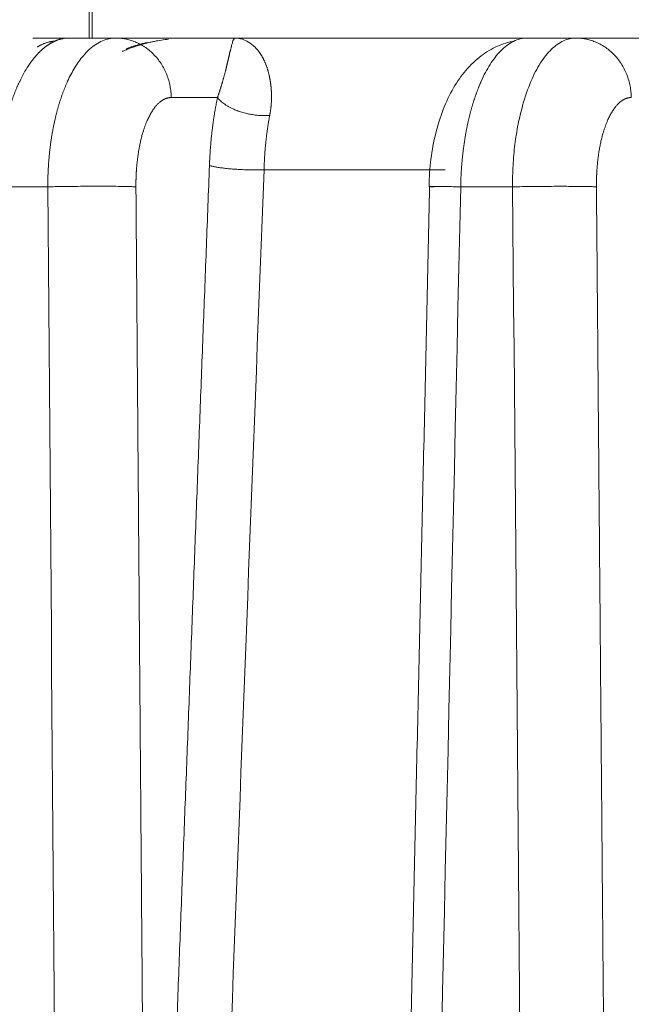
# Model space of a CAD drawing. Header units: millimetres. Extents: x 5437 to 18441, y -4466 to 3128.
# Tile 355 of 497: x 13680.41 to 13688.5, y -27.2 to -14.19. Entities that reach past the tile are written whole.
import ezdxf

# ---------------------------------------------------------------- set-up
doc = ezdxf.new("R2010")
doc.units = ezdxf.units.MM
doc.layers.add('1', color=7, linetype='Continuous', true_color=0xffffff)
doc.dimstyles.get("Standard").update_dxf_attribs({"dimtxt": 0.18, "dimasz": 0.18, "dimexe": 0.18, "dimexo": 0.0625, "dimgap": 0.09, "dimtad": 0, "dimtih": 1, "dimtoh": 1, "dimdec": 4, "dimzin": 0, "dimdsep": 46, "dimtxsty": 'Standard', "dimcen": 0.09, "dimadec": 0, "dimazin": 0, "dimtfac": 1, "dimtdec": 4, "dimtofl": 0, "dimtmove": 0, "dimatfit": 3, "dimfxl": 1, "dimtolj": 1, "dimtzin": 0, "dimarcsym": 0})

# ---------------------------------------------------------------- blocks, each defined once
blk = doc.blocks.new('*D3')
at = {"color": 0, "lineweight": -2, "transparency": 16777216}
for p, q in [((13674.147, 1169.564), (14135.36, 1169.564)), ((13833.147, -580.436), (14135.36, -580.436))]:
    blk.add_line(p, q, dxfattribs=at)
at = {"color": 0, "lineweight": 0, "transparency": 16777216}
for p, q in [((14135.18, 1089.564), (14135.18, 421.321)), ((14135.18, -500.436), (14135.18, 167.808))]:
    blk.add_line(p, q, dxfattribs=at)
at = {"color": 0, "lineweight": 20, "transparency": 16777216}
for points in [[(14121.847, 1089.564), (14148.514, 1089.564), (14135.18, 1169.564)], [(14121.847, -500.436), (14148.514, -500.436), (14135.18, -580.436)]]:
    blk.add_solid(points, dxfattribs=at)
at = {"layer": 'Defpoints', "color": 0, "lineweight": 20, "transparency": 16777216}
for p in [(13674.085, 1169.564), (13833.085, -580.436), (14135.18, -580.436)]:
    blk.add_point(p, dxfattribs=at)
at = {"color": 0, "lineweight": 20, "transparency": 16777216, "insert": (14135.18, 294.564), "char_height": 80, "attachment_point": 5, "rotation": 270}
blk.add_mtext('\\A1;1750', dxfattribs=at)
blk = doc.blocks.new('*D4')
at = {"color": 0, "lineweight": -2, "transparency": 16777216}
for p, q in [((13346.81, 234.502), (13346.81, -825.635)), ((13857.587, -64.498), (13857.587, -825.635))]:
    blk.add_line(p, q, dxfattribs=at)
at = {"color": 0, "lineweight": 0, "transparency": 16777216}
for p, q in [((13426.81, -825.455), (13508.775, -825.455)), ((13777.587, -825.455), (13695.622, -825.455))]:
    blk.add_line(p, q, dxfattribs=at)
at = {"color": 0, "lineweight": 20, "transparency": 16777216}
for points in [[(13426.81, -812.121), (13426.81, -838.788), (13346.81, -825.455)], [(13777.587, -812.121), (13777.587, -838.788), (13857.587, -825.455)]]:
    blk.add_solid(points, dxfattribs=at)
at = {"layer": 'Defpoints', "color": 0, "lineweight": 20, "transparency": 16777216}
for p in [(13346.81, 234.564), (13857.587, -64.436), (13346.81, -825.455)]:
    blk.add_point(p, dxfattribs=at)
at = {"color": 0, "lineweight": 20, "transparency": 16777216, "insert": (13602.199, -825.455), "char_height": 80, "attachment_point": 5}
blk.add_mtext('\\A1;515', dxfattribs=at)

msp = doc.modelspace()

# ---------------------------------------------------------------- linework, layer by layer
at = {"layer": '1', "color": 0, "lineweight": 20}
for p, q in [((13681.32871, -13.93567), (13681.32871, -14.43566)), ((13681.36754, -14.43566), (13681.36754, -13.93567)), ((13680.58508, -14.43566), (13681.0165, -14.43566)), ((13681.06145, -14.43566), (13681.68005, -14.43566)), ((13681.68005, -14.43566), (13683.25544, -14.43566)), ((13683.25544, -14.43566), (13687.2249, -14.43566)), ((13687.11911, -14.43566), (13687.76239, -14.43566)), ((13687.76239, -14.43566), (13689.32107, -14.43566)), ((13683.02543, -15.2217), (13682.41371, -15.2217)), ((13686.03619, -16.17461), (13683.64023, -16.17461)), ((13680.78185, -16.40076), (13680.12139, -16.40076)), ((13686.92666, -16.40076), (13686.24027, -16.40076))]:
    msp.add_line(p, q, dxfattribs=at)
for points, degree, knots in [([(13681.06145, -14.43566), (13681.05798, -14.43569), (13681.05105, -14.43574), (13681.04069, -14.43613), (13681.03039, -14.43675), (13681.02014, -14.43762), (13681.00995, -14.43872), (13680.99982, -14.44007), (13680.98974, -14.44164), (13680.97973, -14.44344), (13680.96978, -14.44546), (13680.9599, -14.4477), (13680.95008, -14.45015), (13680.94033, -14.45281), (13680.93064, -14.45568), (13680.92102, -14.45875), (13680.91147, -14.46202), (13680.90199, -14.46548), (13680.89259, -14.46913), (13680.88325, -14.47297), (13680.87398, -14.47699), (13680.86479, -14.48119), (13680.85567, -14.48556), (13680.84663, -14.49009), (13680.83766, -14.4948), (13680.82876, -14.49967), (13680.81994, -14.50469), (13680.8112, -14.50987), (13680.80254, -14.5152), (13680.79395, -14.52067), (13680.78544, -14.52629), (13680.777, -14.53204), (13680.76865, -14.53793), (13680.76037, -14.54395), (13680.75218, -14.5501), (13680.74406, -14.55637), (13680.73602, -14.56276), (13680.72806, -14.56927), (13680.72018, -14.57588), (13680.71238, -14.58261), (13680.70466, -14.58944), (13680.69702, -14.59638), (13680.68946, -14.60341), (13680.68198, -14.61054), (13680.67458, -14.61775), (13680.66725, -14.62506), (13680.66001, -14.63245), (13680.65285, -14.63992), (13680.64576, -14.64747), (13680.63876, -14.65509), (13680.63183, -14.66279), (13680.62499, -14.67055), (13680.61822, -14.67838), (13680.61153, -14.68626), (13680.60491, -14.69421), (13680.59838, -14.70221), (13680.59192, -14.71027), (13680.58554, -14.71837), (13680.57924, -14.72652), (13680.57301, -14.73471), (13680.56686, -14.74295), (13680.56078, -14.75122), (13680.55478, -14.75953), (13680.54886, -14.76786), (13680.54301, -14.77623), (13680.53723, -14.78462), (13680.53152, -14.79304), (13680.52776, -14.7987), (13680.52588, -14.80152)], 3, [0, 0, 0, 0, 0.01834833, 0.03659828, 0.05474986, 0.07280307, 0.0907579, 0.10861436, 0.12637245, 0.14403217, 0.16159351, 0.17905647, 0.19642107, 0.21368729, 0.23085514, 0.24792461, 0.26489571, 0.28176844, 0.2985428, 0.31521879, 0.3317964, 0.34827565, 0.36465652, 0.38093903, 0.39712316, 0.41320893, 0.42919633, 0.44508536, 0.46087602, 0.47656832, 0.49216225, 0.50765782, 0.52305503, 0.53835387, 0.55355435, 0.56865647, 0.58366023, 0.59856564, 0.61337269, 0.62808138, 0.64269172, 0.6572037, 0.67161734, 0.68593262, 0.70014956, 0.71426815, 0.72828839, 0.7422103, 0.75603386, 0.76975909, 0.78338597, 0.79691453, 0.81034475, 0.82367664, 0.83691021, 0.85004544, 0.86308236, 0.87602096, 0.88886124, 0.9016032, 0.91424686, 0.92679221, 0.93923925, 0.95158799, 0.96383843, 0.97599058, 0.98804443, 1, 1, 1, 1]), ([(13681.3348, -14.58398), (13681.3888, -14.53516), (13681.44541, -14.49797), (13681.56135, -14.44822), (13681.62068, -14.43566), (13681.68005, -14.43566)], 3, [0, 0, 0, 0, 0.5, 0.5, 1, 1, 1, 1]), ([(13682.19136, -14.47938), (13682.18363, -14.48094), (13682.16827, -14.48405), (13682.14545, -14.48901), (13682.12297, -14.49411), (13682.10086, -14.4994), (13682.0791, -14.50484), (13682.0577, -14.51043), (13682.03665, -14.51617), (13682.01597, -14.52204), (13681.99564, -14.52804), (13681.97567, -14.53416), (13681.95606, -14.54039), (13681.9368, -14.54672), (13681.9179, -14.55315), (13681.89936, -14.55967), (13681.88117, -14.56628), (13681.86334, -14.57296), (13681.84586, -14.5797), (13681.82873, -14.58651), (13681.81195, -14.59338), (13681.79552, -14.60029), (13681.77944, -14.60724), (13681.76886, -14.61196), (13681.76362, -14.6143)], 3, [0, 0, 0, 0, 0.05268619, 0.10468254, 0.1559892, 0.20660631, 0.25653399, 0.30577242, 0.35432174, 0.40218211, 0.44935372, 0.49583673, 0.54163133, 0.58673771, 0.63115609, 0.67488667, 0.71792968, 0.76028536, 0.80195394, 0.84293568, 0.88323087, 0.92283978, 0.96176272, 1, 1, 1, 1]), ([(13681.8189, -14.57625), (13681.82588, -14.57372), (13681.83995, -14.56862), (13681.86132, -14.5612), (13681.88307, -14.55389), (13681.90521, -14.54671), (13681.92773, -14.53967), (13681.95064, -14.53278), (13681.97393, -14.52605), (13681.99761, -14.51949), (13682.02167, -14.51309), (13682.04612, -14.50689), (13682.07095, -14.50086), (13682.08766, -14.49705), (13682.09607, -14.49513)], 3, [0, 0, 0, 0, 0.07726022, 0.15562188, 0.23508594, 0.31565329, 0.39732478, 0.48010117, 0.56398321, 0.64897156, 0.73506686, 0.82226968, 0.91058056, 1, 1, 1, 1]), ([(13683.52581, -14.56133), (13683.52829, -14.56389), (13683.53322, -14.56899), (13683.54049, -14.57689), (13683.5476, -14.58492), (13683.55456, -14.59309), (13683.56135, -14.60138), (13683.56799, -14.6098), (13683.57446, -14.61833), (13683.58077, -14.62696), (13683.58692, -14.6357), (13683.59291, -14.64452), (13683.5968, -14.65055), (13683.59874, -14.65353)], 3, [0, 0, 0, 0, 0.09727364, 0.19327108, 0.28799326, 0.38144118, 0.47361592, 0.56451867, 0.65415068, 0.74251331, 0.82960802, 0.91543636, 1, 1, 1, 1]), ([(13686.95074, -14.47398), (13686.87224, -14.48936), (13686.71675, -14.5373), (13686.42036, -14.71654), (13686.11068, -15.08434), (13685.8841, -15.69809), (13685.82424, -16.14965), (13685.8214, -16.3969)], 3, [0, 0, 0, 0, 0.10332119, 0.21546838, 0.4583067, 0.7206436, 1, 1, 1, 1]), ([(13687.11911, -14.43566), (13687.05777, -14.43566), (13686.99647, -14.45068), (13686.87693, -14.51006), (13686.8187, -14.55442), (13686.76344, -14.61248)], 3, [0, 0, 0, 0, 0.5, 0.5, 1, 1, 1, 1]), ([(13687.44027, -14.58444), (13687.4909, -14.53547), (13687.54379, -14.49816), (13687.65191, -14.44826), (13687.70714, -14.43566), (13687.76239, -14.43566)], 3, [0, 0, 0, 0, 0.5, 0.5, 1, 1, 1, 1]), ([(13681.04379, -15.00704), (13681.07334, -14.94119), (13681.10541, -14.88009), (13681.17386, -14.76861), (13681.21024, -14.71823), (13681.24833, -14.6737)], 3, [0, 0, 0, 0, 0.5, 0.5, 1, 1, 1, 1]), ([(13683.16991, -14.70671), (13683.17064, -14.70356), (13683.1721, -14.69721), (13683.17426, -14.68787), (13683.17641, -14.67857), (13683.17855, -14.66934), (13683.18068, -14.66017), (13683.18279, -14.65107), (13683.18489, -14.64206), (13683.18698, -14.63313), (13683.18905, -14.6243), (13683.1911, -14.61557), (13683.19313, -14.60693), (13683.19446, -14.60134), (13683.19512, -14.59852)], 3, [0, 0, 0, 0, 0.0757458, 0.15286684, 0.23136458, 0.31124038, 0.39249553, 0.47513128, 0.55914878, 0.64454917, 0.73133349, 0.81950277, 0.90905797, 1, 1, 1, 1]), ([(13683.59874, -14.65353), (13683.60071, -14.65666), (13683.60465, -14.66287), (13683.61042, -14.67245), (13683.61607, -14.68216), (13683.62159, -14.69201), (13683.62697, -14.70199), (13683.63223, -14.71211), (13683.63735, -14.72237), (13683.64233, -14.73275), (13683.64719, -14.74325), (13683.65191, -14.75388), (13683.65651, -14.76462), (13683.66096, -14.77549), (13683.66529, -14.78645), (13683.66809, -14.7939), (13683.66948, -14.79761)], 3, [0, 0, 0, 0, 0.07572146, 0.15077432, 0.22516042, 0.29888168, 0.37194006, 0.44433762, 0.5160765, 0.58715887, 0.65758703, 0.72736332, 0.7964902, 0.86497018, 0.93280588, 1, 1, 1, 1]), ([(13686.76344, -14.61248), (13686.71615, -14.66085), (13686.67092, -14.71872), (13686.58609, -14.85165), (13686.54649, -14.92671), (13686.51037, -15.00919)], 3, [0, 0, 0, 0, 0.5, 0.5, 1, 1, 1, 1]), ([(13687.16917, -15.00831), (13687.20726, -14.91774), (13687.24949, -14.83614), (13687.34049, -14.69396), (13687.38925, -14.63338), (13687.44027, -14.58444)], 3, [0, 0, 0, 0, 0.5, 0.5, 1, 1, 1, 1]), ([(13683.14096, -14.82962), (13683.14186, -14.82596), (13683.14366, -14.81861), (13683.14628, -14.80781), (13683.14885, -14.79711), (13683.15136, -14.78654), (13683.15383, -14.77609), (13683.15625, -14.76577), (13683.15863, -14.75558), (13683.16096, -14.74553), (13683.16326, -14.7356), (13683.16551, -14.72581), (13683.16774, -14.71615), (13683.16919, -14.70986), (13683.16991, -14.70671)], 3, [0, 0, 0, 0, 0.07976322, 0.1601685, 0.24121806, 0.32291408, 0.40525869, 0.48825397, 0.57190195, 0.6562046, 0.74116386, 0.82678162, 0.91305973, 1, 1, 1, 1]), ([(13683.66948, -14.79761), (13683.6709, -14.80149), (13683.67373, -14.80922), (13683.67783, -14.82108), (13683.68182, -14.83308), (13683.68567, -14.84524), (13683.68941, -14.85756), (13683.69302, -14.87003), (13683.69651, -14.88265), (13683.69987, -14.89543), (13683.70311, -14.90835), (13683.70623, -14.92142), (13683.70923, -14.93464), (13683.71211, -14.94799), (13683.71394, -14.95705), (13683.71485, -14.96156)], 3, [0, 0, 0, 0, 0.07966292, 0.15885437, 0.23757818, 0.31583829, 0.39363868, 0.47098344, 0.54787673, 0.6243228, 0.700326, 0.77589076, 0.85102159, 0.9257231, 1, 1, 1, 1]), ([(13683.09004, -15.01927), (13683.09124, -15.01518), (13683.09365, -15.00694), (13683.09716, -14.99475), (13683.10062, -14.98258), (13683.10404, -14.97046), (13683.1074, -14.95838), (13683.11071, -14.94635), (13683.11396, -14.93438), (13683.11717, -14.92246), (13683.12032, -14.9106), (13683.12343, -14.8988), (13683.12648, -14.88707), (13683.12948, -14.87541), (13683.13243, -14.86382), (13683.13533, -14.85231), (13683.13819, -14.84087), (13683.14003, -14.83338), (13683.14096, -14.82962)], 3, [0, 0, 0, 0, 0.05672473, 0.11420337, 0.17243982, 0.23143781, 0.29120095, 0.35173271, 0.41303641, 0.47511526, 0.53797237, 0.60161069, 0.66603311, 0.73124238, 0.79724118, 0.86403208, 0.93161755, 1, 1, 1, 1]), ([(13680.41001, -15.0078), (13680.40759, -15.01288), (13680.40276, -15.02303), (13680.39561, -15.03846), (13680.38853, -15.05403), (13680.38154, -15.06974), (13680.37464, -15.08559), (13680.36783, -15.10158), (13680.36109, -15.1177), (13680.35445, -15.13396), (13680.3479, -15.15035), (13680.34143, -15.16686), (13680.33505, -15.18351), (13680.32876, -15.20027), (13680.32255, -15.21716), (13680.31644, -15.23417), (13680.31042, -15.25129), (13680.30449, -15.26852), (13680.29865, -15.28587), (13680.2929, -15.30333), (13680.28725, -15.32089), (13680.28168, -15.33856), (13680.27621, -15.35632), (13680.27083, -15.37419), (13680.26555, -15.39215), (13680.26035, -15.41021), (13680.25526, -15.42836), (13680.25025, -15.4466), (13680.24534, -15.46493), (13680.24052, -15.48334), (13680.2358, -15.50183), (13680.23118, -15.5204), (13680.22664, -15.53905), (13680.22221, -15.55778), (13680.21787, -15.57657), (13680.21362, -15.59544), (13680.20947, -15.61437), (13680.20541, -15.63337), (13680.20145, -15.65244), (13680.19759, -15.67156), (13680.19382, -15.69074), (13680.19015, -15.70998), (13680.18658, -15.72927), (13680.1831, -15.74861), (13680.17971, -15.768), (13680.17642, -15.78744), (13680.17323, -15.80692), (13680.17013, -15.82644), (13680.16713, -15.846), (13680.16423, -15.8656), (13680.16142, -15.88524), (13680.15871, -15.9049), (13680.15609, -15.9246), (13680.15356, -15.94432), (13680.15114, -15.96408), (13680.1488, -15.98385), (13680.14657, -16.00365), (13680.14442, -16.02346), (13680.14237, -16.0433), (13680.14042, -16.06314), (13680.13856, -16.083), (13680.13679, -16.10287), (13680.13512, -16.12275), (13680.13354, -16.14264), (13680.13205, -16.16253), (13680.13066, -16.18242), (13680.12936, -16.20231), (13680.12815, -16.2222), (13680.12703, -16.24208), (13680.12601, -16.26196), (13680.12507, -16.28183), (13680.12423, -16.30168), (13680.12348, -16.32153), (13680.12282, -16.34136), (13680.12225, -16.36118), (13680.12176, -16.38097), (13680.12151, -16.39417), (13680.12139, -16.40076)], 3, [0, 0, 0, 0, 0.0139688, 0.02792012, 0.04185398, 0.05577039, 0.06966936, 0.0835509, 0.09741502, 0.11126174, 0.12509106, 0.138903, 0.15269756, 0.16647477, 0.18023463, 0.19397715, 0.20770234, 0.22141023, 0.23510081, 0.24877411, 0.26243012, 0.27606888, 0.28969038, 0.30329465, 0.31688168, 0.33045151, 0.34400413, 0.35753956, 0.37105781, 0.3845589, 0.39804284, 0.41150964, 0.42495932, 0.43839189, 0.45180735, 0.46520573, 0.47858704, 0.49195129, 0.50529849, 0.51862866, 0.53194181, 0.54523796, 0.55851711, 0.57177929, 0.5850245, 0.59825277, 0.61146409, 0.6246585, 0.63783599, 0.65099659, 0.66414031, 0.67726717, 0.69037717, 0.70347033, 0.71654668, 0.72960621, 0.74264895, 0.75567491, 0.76868411, 0.78167655, 0.79465227, 0.80761126, 0.82055354, 0.83347914, 0.84638806, 0.85928032, 0.87215594, 0.88501492, 0.89785729, 0.91068306, 0.92349225, 0.93628487, 0.94906094, 0.96182047, 0.97456348, 0.98728999, 1, 1, 1, 1]), ([(13680.84484, -15.66946), (13680.84608, -15.66269), (13680.84855, -15.64913), (13680.85239, -15.62888), (13680.85634, -15.60867), (13680.86041, -15.58851), (13680.86459, -15.56841), (13680.86888, -15.54836), (13680.87329, -15.52837), (13680.87781, -15.50844), (13680.88245, -15.48858), (13680.88721, -15.46879), (13680.89208, -15.44907), (13680.89707, -15.42942), (13680.90217, -15.40986), (13680.90739, -15.39038), (13680.91272, -15.37099), (13680.91818, -15.35168), (13680.92374, -15.33248), (13680.92943, -15.31336), (13680.93523, -15.29435), (13680.94115, -15.27545), (13680.94718, -15.25665), (13680.95333, -15.23797), (13680.9596, -15.2194), (13680.96598, -15.20095), (13680.97248, -15.18262), (13680.97909, -15.16443), (13680.98582, -15.14636), (13680.99267, -15.12843), (13680.99963, -15.11063), (13681.0067, -15.09298), (13681.01389, -15.07547), (13681.02119, -15.05812), (13681.02861, -15.04092), (13681.03613, -15.02386), (13681.04124, -15.01265), (13681.04379, -15.00704)], 3, [0, 0, 0, 0, 0.02733359, 0.05473976, 0.08221853, 0.10976992, 0.13739396, 0.16509067, 0.19286006, 0.22070217, 0.24861702, 0.27660462, 0.304665, 0.33279818, 0.36100418, 0.38928303, 0.41763473, 0.44605932, 0.47455682, 0.50312723, 0.53177059, 0.56048691, 0.58927622, 0.61813852, 0.64707385, 0.67608221, 0.70516364, 0.73431814, 0.76354573, 0.79284644, 0.82222027, 0.85166726, 0.88118741, 0.91078074, 0.94044727, 0.97018702, 1, 1, 1, 1]), ([(13683.02543, -15.2217), (13683.02673, -15.21795), (13683.02934, -15.21039), (13683.03318, -15.19915), (13683.03699, -15.1879), (13683.04077, -15.17663), (13683.04451, -15.16536), (13683.04823, -15.15408), (13683.05191, -15.1428), (13683.05555, -15.13151), (13683.05916, -15.12023), (13683.06274, -15.10896), (13683.06628, -15.09769), (13683.06979, -15.08643), (13683.07326, -15.07518), (13683.0767, -15.06395), (13683.08009, -15.05273), (13683.08345, -15.04153), (13683.08678, -15.03034), (13683.08895, -15.02298), (13683.09004, -15.01927)], 3, [0, 0, 0, 0, 0.04942115, 0.0995266, 0.15032446, 0.2018225, 0.25402818, 0.30694867, 0.36059083, 0.41496126, 0.47006631, 0.52591207, 0.58250438, 0.63984887, 0.69795094, 0.75681578, 0.8164484, 0.87685358, 0.93803597, 1, 1, 1, 1]), ([(13683.71485, -14.96156), (13683.71562, -14.9655), (13683.71716, -14.97335), (13683.71934, -14.98527), (13683.72141, -14.99723), (13683.72338, -15.00925), (13683.72523, -15.02131), (13683.72697, -15.03342), (13683.7286, -15.04558), (13683.73011, -15.05777), (13683.73152, -15.07001), (13683.7328, -15.08228), (13683.73398, -15.09459), (13683.73504, -15.10693), (13683.73598, -15.11929), (13683.73681, -15.13169), (13683.73752, -15.14412), (13683.73811, -15.15657), (13683.73858, -15.16904), (13683.73894, -15.18153), (13683.73918, -15.19403), (13683.7393, -15.20656), (13683.7393, -15.21909), (13683.73917, -15.23164), (13683.73893, -15.2442), (13683.73856, -15.25677), (13683.73807, -15.26934), (13683.73746, -15.28192), (13683.73672, -15.2945), (13683.73586, -15.30708), (13683.73488, -15.31966), (13683.73376, -15.33224), (13683.73253, -15.34481), (13683.73116, -15.35737), (13683.72967, -15.36993), (13683.72804, -15.38248), (13683.72629, -15.39501), (13683.72441, -15.40754), (13683.7224, -15.42005), (13683.72025, -15.43254), (13683.71799, -15.44501), (13683.71636, -15.45336), (13683.71554, -15.45751)], 3, [0, 0, 0, 0, 0.02985015, 0.05942143, 0.08871559, 0.11773441, 0.14647975, 0.17495351, 0.20315767, 0.23109425, 0.25876535, 0.28617313, 0.31331983, 0.34020775, 0.36683926, 0.39321681, 0.41934294, 0.44522023, 0.47085138, 0.49623917, 0.52138644, 0.54629613, 0.57097129, 0.59541503, 0.61963057, 0.64362124, 0.66739044, 0.69094169, 0.71427861, 0.73740493, 0.76032447, 0.78304117, 0.80555909, 0.82788238, 0.85001533, 0.87196232, 0.89372787, 0.9153166, 0.93673326, 0.9579827, 0.97906992, 1, 1, 1, 1]), ([(13686.51037, -15.00919), (13686.50815, -15.0142), (13686.5037, -15.02421), (13686.49711, -15.03943), (13686.4906, -15.05478), (13686.48416, -15.07028), (13686.47779, -15.08592), (13686.4715, -15.1017), (13686.46529, -15.11761), (13686.45915, -15.13367), (13686.45309, -15.14985), (13686.44711, -15.16617), (13686.44121, -15.18261), (13686.43538, -15.19919), (13686.42964, -15.21588), (13686.42397, -15.2327), (13686.41839, -15.24964), (13686.41288, -15.2667), (13686.40746, -15.28387), (13686.40212, -15.30116), (13686.39686, -15.31856), (13686.39168, -15.33606), (13686.38658, -15.35368), (13686.38157, -15.37139), (13686.37664, -15.38921), (13686.3718, -15.40713), (13686.36704, -15.42515), (13686.36237, -15.44326), (13686.35777, -15.46147), (13686.35327, -15.47976), (13686.34885, -15.49815), (13686.34451, -15.51662), (13686.34027, -15.53517), (13686.3361, -15.55381), (13686.33203, -15.57253), (13686.32804, -15.59132), (13686.32414, -15.61019), (13686.32032, -15.62913), (13686.31659, -15.64814), (13686.31295, -15.66722), (13686.3094, -15.68637), (13686.30593, -15.70558), (13686.30255, -15.72485), (13686.29926, -15.74418), (13686.29606, -15.76356), (13686.29295, -15.783), (13686.28992, -15.8025), (13686.28699, -15.82204), (13686.28414, -15.84163), (13686.28138, -15.86127), (13686.27871, -15.88095), (13686.27613, -15.90068), (13686.27363, -15.92044), (13686.27123, -15.94024), (13686.26891, -15.96007), (13686.26668, -15.97993), (13686.26455, -15.99983), (13686.26249, -16.01975), (13686.26053, -16.0397), (13686.25866, -16.05967), (13686.25687, -16.07967), (13686.25518, -16.09968), (13686.25357, -16.11971), (13686.25205, -16.13976), (13686.25062, -16.15982), (13686.24927, -16.17989), (13686.24802, -16.19996), (13686.24685, -16.22005), (13686.24577, -16.24014), (13686.24478, -16.26023), (13686.24387, -16.28032), (13686.24305, -16.30041), (13686.24232, -16.32049), (13686.24167, -16.34057), (13686.24112, -16.36064), (13686.24064, -16.3807), (13686.24039, -16.39408), (13686.24027, -16.40076)], 3, [0, 0, 0, 0, 0.01376106, 0.02751047, 0.04124824, 0.05497437, 0.06868887, 0.08239173, 0.09608296, 0.10976257, 0.12343055, 0.13708691, 0.15073166, 0.1643648, 0.17798632, 0.19159624, 0.20519456, 0.21878128, 0.2323564, 0.24591993, 0.25947188, 0.27301224, 0.28654101, 0.30005821, 0.31356384, 0.32705789, 0.34054038, 0.3540113, 0.36747067, 0.38091848, 0.39435473, 0.40777944, 0.4211926, 0.43459422, 0.4479843, 0.46136285, 0.47472987, 0.48808536, 0.50142932, 0.51476177, 0.52808271, 0.54139213, 0.55469004, 0.56797645, 0.58125136, 0.59451478, 0.6077667, 0.62100713, 0.63423608, 0.64745354, 0.66065954, 0.67385405, 0.6870371, 0.70020868, 0.71336881, 0.72651747, 0.73965468, 0.75278045, 0.76589477, 0.77899764, 0.79208908, 0.80516909, 0.81823767, 0.83129482, 0.84434055, 0.85737487, 0.87039777, 0.88340926, 0.89640935, 0.90939804, 0.92237533, 0.93534123, 0.94829574, 0.96123887, 0.97417062, 0.987091, 1, 1, 1, 1]), ([(13682.41371, -15.2217), (13682.34869, -15.2216), (13682.28437, -15.24868), (13682.22351, -15.30182), (13682.11113, -15.45759), (13682.0263, -15.69765), (13681.99243, -15.83698), (13681.96161, -16.03449), (13681.94924, -16.24394), (13681.94733, -16.2961), (13681.94657, -16.34835), (13681.94697, -16.40076)], 5, [0, 0, 0, 0, 0, 0, 0.43351524, 0.43351524, 0.43351524, 0.86109378, 0.86109378, 0.86109378, 1, 1, 1, 1, 1, 1]), ([(13686.92666, -16.40076), (13686.92543, -16.30576), (13686.92738, -16.21089), (13686.93754, -16.02329), (13686.94575, -15.93058), (13686.96825, -15.74918), (13686.98254, -15.66051), (13687.01685, -15.48899), (13687.03687, -15.40616), (13687.05954, -15.32708)], 3, [0, 0, 0, 0, 0.25, 0.25, 0.5, 0.5, 0.75, 0.75, 1, 1, 1, 1]), ([(13688.49605, -15.2217), (13688.43153, -15.22161), (13688.36773, -15.24883), (13688.30748, -15.30214), (13688.19589, -15.45899), (13688.11211, -15.69996), (13688.07873, -15.8402), (13688.04868, -16.03767), (13688.03685, -16.24661), (13688.03507, -16.29789), (13688.03439, -16.34925), (13688.03481, -16.40076)], 5, [0, 0, 0, 0, 0, 0, 0.43243586, 0.43243586, 0.43243586, 0.86272435, 0.86272435, 0.86272435, 1, 1, 1, 1, 1, 1]), ([(13683.71554, -15.45751), (13683.71432, -15.46399), (13683.71188, -15.47694), (13683.70833, -15.49651), (13683.70486, -15.51616), (13683.70148, -15.53589), (13683.69819, -15.55571), (13683.69498, -15.5756), (13683.69187, -15.59558), (13683.68884, -15.61562), (13683.6859, -15.63574), (13683.68305, -15.65592), (13683.68028, -15.67617), (13683.67761, -15.69649), (13683.67502, -15.71686), (13683.67252, -15.73729), (13683.67011, -15.75777), (13683.66779, -15.77831), (13683.66555, -15.79889), (13683.6634, -15.81952), (13683.66135, -15.84019), (13683.65937, -15.8609), (13683.65749, -15.88165), (13683.6557, -15.90244), (13683.65399, -15.92325), (13683.65237, -15.9441), (13683.65083, -15.96497), (13683.64938, -15.98587), (13683.64802, -16.00679), (13683.64675, -16.02773), (13683.64556, -16.04868), (13683.64445, -16.06965), (13683.64344, -16.09062), (13683.6425, -16.11161), (13683.64166, -16.1326), (13683.64089, -16.1536), (13683.64045, -16.16761), (13683.64023, -16.17461)], 3, [0, 0, 0, 0, 0.02934688, 0.05864715, 0.08790088, 0.11710817, 0.14626911, 0.17538378, 0.20445227, 0.23347467, 0.26245107, 0.29138157, 0.32026624, 0.34910519, 0.3778985, 0.40664628, 0.4353486, 0.46400557, 0.49261728, 0.52118383, 0.54970531, 0.57818181, 0.60661344, 0.63500029, 0.66334247, 0.69164006, 0.71989317, 0.7481019, 0.77626634, 0.80438661, 0.83246279, 0.860495, 0.88848333, 0.9164279, 0.94432879, 0.97218613, 1, 1, 1, 1]), ([(13680.78185, -16.40076), (13680.78186, -16.39294), (13680.78187, -16.37727), (13680.78205, -16.35376), (13680.78235, -16.33021), (13680.78277, -16.30662), (13680.78332, -16.283), (13680.784, -16.25935), (13680.78481, -16.23567), (13680.78576, -16.21198), (13680.78683, -16.18826), (13680.78803, -16.16453), (13680.78937, -16.14079), (13680.79083, -16.11703), (13680.79244, -16.09328), (13680.79417, -16.06952), (13680.79605, -16.04577), (13680.79805, -16.02203), (13680.8002, -15.99829), (13680.80248, -15.97457), (13680.8049, -15.95087), (13680.80746, -15.9272), (13680.81015, -15.90355), (13680.81299, -15.87993), (13680.81596, -15.85634), (13680.81908, -15.8328), (13680.82233, -15.80929), (13680.82573, -15.78584), (13680.82926, -15.76244), (13680.83294, -15.73909), (13680.83676, -15.7158), (13680.84072, -15.69257), (13680.84347, -15.67717), (13680.84484, -15.66946)], 3, [0, 0, 0, 0, 0.0312284, 0.06252502, 0.0938899, 0.12532309, 0.15682464, 0.18839459, 0.22003298, 0.25173986, 0.28351528, 0.31535928, 0.3472719, 0.37925319, 0.41130319, 0.44342194, 0.47560949, 0.50786587, 0.54019114, 0.57258532, 0.60504847, 0.63758063, 0.67018182, 0.70285211, 0.73559151, 0.76840009, 0.80127786, 0.83422489, 0.86724119, 0.90032682, 0.9334818, 0.96670618, 1, 1, 1, 1])]:
    msp.add_open_spline(points, degree=degree, knots=knots, dxfattribs=at)
for points, degree in [([(13680.88205, -14.47354), (13680.74945, -14.48771), (13680.64331, -14.55398)], 2), ([(13682.37867, -14.45026), (13682.31566, -14.4574), (13682.25312, -14.46714), (13682.19136, -14.47938)], 3), ([(13683.19512, -14.59852), (13683.20259, -14.57286), (13683.20818, -14.5499), (13683.21231, -14.52992)], 3), ([(13683.21231, -14.52992), (13683.21933, -14.50785), (13683.22457, -14.48942), (13683.22863, -14.47492)], 3), ([(13683.22863, -14.47492), (13683.24008, -14.44897), (13683.24776, -14.43566), (13683.25544, -14.43566)], 3), ([(13683.25544, -14.43566), (13683.28856, -14.43566), (13683.32204, -14.44122), (13683.35627, -14.4523)], 3), ([(13683.35627, -14.4523), (13683.38181, -14.46098), (13683.4078, -14.47305), (13683.43442, -14.48845)], 3), ([(13683.43442, -14.48845), (13683.46381, -14.50764), (13683.49416, -14.532), (13683.52581, -14.56133)], 3), ([(13681.24833, -14.6737), (13681.27626, -14.64048), (13681.30515, -14.61051), (13681.3348, -14.58398)], 3), ([(13680.52588, -14.80152), (13680.4843, -14.86348), (13680.44548, -14.93254), (13680.41001, -15.0078)], 3), ([(13687.05954, -15.32708), (13687.09077, -15.21209), (13687.1276, -15.10508), (13687.16917, -15.00831)], 3), ([(13682.91878, -16.11807), (13682.92601, -15.92816), (13682.94027, -15.74236), (13682.96176, -15.56203), (13682.9903, -15.38822), (13683.02543, -15.2217)], 5), ([(13682.11175, -37.35271), (13682.27287, -33.10569), (13682.43413, -28.85871), (13682.59553, -24.61178), (13682.75708, -20.3649), (13682.91878, -16.11807)], 5), ([(13688.22112, -38.28464), (13688.38483, -33.85128), (13688.54862, -29.41794), (13688.71247, -24.98463), (13688.87641, -20.55134), (13689.04042, -16.11807)], 5), ([(13683.64023, -16.17461), (13683.36938, -23.25266), (13683.09909, -30.33088), (13682.82929, -37.40925)], 3), ([(13681.0552, -50.40728), (13680.96372, -39.07174), (13680.8726, -27.73623), (13680.78185, -16.40076)], 3), ([(13681.94697, -16.40076), (13681.97984, -20.59115), (13682.01275, -24.78153), (13682.04571, -28.97193), (13682.07871, -33.16232), (13682.11175, -37.35271)], 5), ([(13685.82988, -16.39611), (13685.25127, -42.26022)], 1), ([(13686.24027, -16.40076), (13685.98502, -27.73568), (13685.73002, -39.07062), (13685.47525, -50.40558)], 3), ([(13687.22179, -50.40728), (13687.1231, -39.07174), (13687.02473, -27.73624), (13686.92666, -16.40076)], 3), ([(13688.03481, -16.40076), (13688.072, -20.77753), (13688.10922, -25.15431), (13688.14648, -29.53108), (13688.18378, -33.90786), (13688.22112, -38.28464)], 5)]:
    msp.add_open_spline(points, degree=degree, dxfattribs=at)
for points, weights in [([(13682.41371, -15.2217), (13682.40113, -14.43566), (13681.68005, -14.43566)], [1, 0.713250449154, 1]), ([(13688.49605, -15.2217), (13688.48346, -14.43566), (13687.76239, -14.43566)], [1, 0.713250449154, 1]), ([(13683.02543, -15.2217), (13683.22553, -15.50136), (13683.71554, -15.45751)], [1, 0.662653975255, 1]), ([(13682.91878, -16.11807), (13683.14848, -16.1959), (13683.64023, -16.17461)], [1, 0.653786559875, 1]), ([(13681.94697, -16.40076), (13681.57261, -16.38152), (13680.78185, -16.40076)], [1, 0.648484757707, 1]), ([(13686.24027, -16.40076), (13685.5955, -16.38902), (13685.88747, -16.40076)], [1, 0.73711205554, 1]), ([(13688.03481, -16.40076), (13687.69031, -16.38446), (13686.92666, -16.40076)], [1, 0.679313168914, 1])]:
    msp.add_rational_spline(points, weights, degree=2, dxfattribs=at)

# ---------------------------------------------------------------- dimensions: what is measured, and where the dimension line sits
at = {"color": 0, "lineweight": 20}
dim = msp.add_linear_dim(base=(14135.18029, -580.43566), p1=(13674.08476, 1169.56434), p2=(13833.08476, -580.43566), angle=90, dimstyle='Standard', override={"dimtxt": 80, "dimasz": 80, "dimdec": 0, "dimlwd": 0}, dxfattribs=at)
dim.commit()
dim.dimension.update_dxf_attribs({"geometry": '*D3', "text_midpoint": (14135.18029, 294.56434), "text_rotation": 270})
dim = msp.add_linear_dim(base=(13346.81039, -825.45454), p1=(13857.58667, -64.43566), p2=(13346.81039, 234.56434), text='515', dimstyle='Standard', override={"dimtxt": 80, "dimasz": 80, "dimdec": 0, "dimlwd": 0}, dxfattribs=at)
dim.commit()
dim.dimension.update_dxf_attribs({"geometry": '*D4', "text_midpoint": (13602.19853, -825.45454)})

doc.saveas('drawing.dxf')
